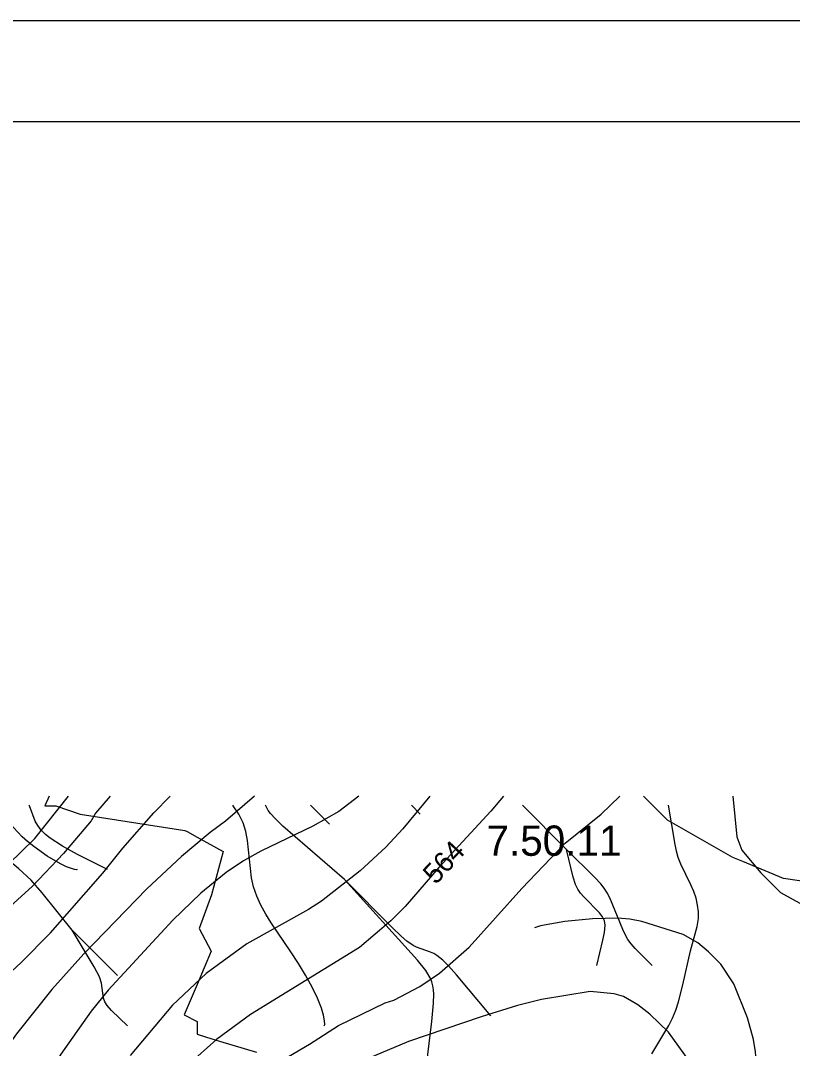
# Model space of a CAD drawing. Extents: x -709584 to -702006, y -1161789 to -1157496.
# Drawn here: x -707588 to -707205, y -1158006 to -1157496 of the extents above; entities that cross this region are included whole.
import ezdxf

# ---------------------------------------------------------------- set-up
doc = ezdxf.new("R2010")
doc.units = 0
for name, color, linetype in [('120_vrstevnice hlavní', 7, 'Continuous'), ('121_vrstevnice hlavní_popis', 7, 'Continuous'), ('122_vrstevnice základní', 7, 'Continuous'), ('124_vrstevnice doplňková', 7, 'Continuous'), ('408_BPEJ_linie', 7, 'Continuous'), ('409_BPEJ_popis', 7, 'Continuous'), ('411_akumulovaný odtok', 7, 'Continuous'), ('800_mřížka', 7, 'Continuous')]:
    doc.layers.add(name, color=color, linetype=linetype)

msp = doc.modelspace()

# ---------------------------------------------------------------- linework, layer by layer
at = {"layer": '120_vrstevnice hlavní'}
msp.add_lwpolyline([(-707419.96, -1157880.61), (-707429.87, -1157888.25), (-707442.73, -1157895.53), (-707468.44, -1157907.82), (-707477.01, -1157912.68), (-707485.59, -1157918.53), (-707498.16, -1157928.68), (-707512.02, -1157942.11), (-707544.02, -1157976.82), (-707552.45, -1157987.11), (-707567.59, -1158008.4), (-707570.73, -1158013.54), (-707578.73, -1158030.11), (-707585.02, -1158052.97), (-707586.16, -1158062.11)], dxfattribs=at)
at = {"layer": '122_vrstevnice základní'}
for points in [[(-707543.11, -1157880.61), (-707550.3, -1157889.1), (-707552.59, -1157892.82), (-707566.3, -1157909.11), (-707581.59, -1157925.25), (-707609.16, -1157950.25), (-707618.73, -1157957.11), (-707643.02, -1157976.97), (-707659.31, -1157989.11), (-707669.17, -1157998.68), (-707681.31, -1158013.54), (-707688.59, -1158024.25), (-707693.02, -1158032.4), (-707702.31, -1158052.97), (-707708.17, -1158070.11), (-707720.17, -1158116.4), (-707725.74, -1158135.26), (-707728.74, -1158148.97), (-707729.17, -1158157.55), (-707728.31, -1158169.55), (-707727.31, -1158174.69), (-707724.45, -1158183.26)], [(-707471.51, -1157880.61), (-707485.87, -1157893.1), (-707493.59, -1157898.68), (-707507.73, -1157910.53), (-707524.87, -1157926.53), (-707556.16, -1157958.68), (-707572.02, -1157976.39), (-707589.59, -1157998.4), (-707600.59, -1158013.82), (-707607.31, -1158024.68), (-707611.73, -1158034.68), (-707613.45, -1158042.68), (-707613.45, -1158056.11), (-707611.45, -1158069.83)], [(-707607.88, -1157982.11), (-707587.16, -1157963.11), (-707572.59, -1157948.39), (-707546.73, -1157918.82), (-707536.87, -1157906.39), (-707521.44, -1157888.96), (-707513.34, -1157880.61)], [(-707593.45, -1157914.39), (-707580.45, -1157901.68), (-707563.82, -1157880.61)], [(-707348.14, -1157880.61), (-707354.44, -1157888.1), (-707380.3, -1157915.96), (-707396.87, -1157935.25), (-707404.01, -1157942.39), (-707419.58, -1157955.54), (-707473.58, -1157988.82), (-707490.44, -1158001.11), (-707504.16, -1158013.4), (-707513.3, -1158022.4), (-707524.59, -1158036.68), (-707530.02, -1158044.68), (-707535.3, -1158054.68), (-707538.3, -1158062.68)], [(-707384.73, -1157880.61), (-707398.15, -1157896.82), (-707406.58, -1157905.96), (-707419.3, -1157917.68), (-707438.44, -1157932.68), (-707444.87, -1157936.82), (-707475.3, -1157953.82), (-707495.59, -1157968.54), (-707512.16, -1157984.11), (-707533.16, -1158009.11)], [(-707476.3, -1158022.4), (-707444.3, -1158003.54), (-707430.01, -1157994.25), (-707406.87, -1157982.97), (-707402.58, -1157981.68), (-707389.58, -1157974.97), (-707379.87, -1157968.39), (-707365.15, -1157955.39), (-707339.15, -1157926.39), (-707317.58, -1157903.96), (-707299.86, -1157889.53), (-707290.52, -1157880.61)], [(-707266.43, -1157997.54), (-707275.72, -1157988.68), (-707281.56, -1157984.03), (-707288.81, -1157979.85), (-707293.29, -1157978.54), (-707305.29, -1157977.39), (-707329.29, -1157981.39), (-707341.29, -1157984.39), (-707359.29, -1157989.97), (-707395.3, -1158002.25), (-707415.3, -1158010.54)], [(-707253.29, -1158015.82), (-707266.43, -1157997.54)]]:
    msp.add_lwpolyline(points, dxfattribs=at)
at = {"layer": '124_vrstevnice doplňková'}
for points in [[(-707234.58, -1157880.61), (-707232.63, -1157900.77), (-707230.07, -1157907.36), (-707220.72, -1157918.68), (-707210.86, -1157928.39), (-707199.86, -1157934.53), (-707171.29, -1157946.25), (-707160.71, -1157952.39), (-707150.28, -1157960.25), (-707144, -1157966.25), (-707139.28, -1157971.54), (-707133.14, -1157980.54)], [(-707226.09, -1158085.29), (-707222.72, -1158071.54), (-707221.43, -1158059.54), (-707221.14, -1158045.54), (-707222.14, -1158021.25), (-707223.29, -1158007.25), (-707224.29, -1158001.25), (-707227.29, -1157990.54), (-707234, -1157973.54), (-707240.57, -1157963.82), (-707246.64, -1157957.69), (-707251.95, -1157953.29), (-707259.15, -1157949.25), (-707279.58, -1157942.68), (-707285.58, -1157941.53), (-707291.58, -1157941.11), (-707304.15, -1157941.39), (-707317.86, -1157942.82), (-707329.86, -1157944.82), (-707332.86, -1157945.82)]]:
    msp.add_lwpolyline(points, dxfattribs=at)
at = {"layer": '408_BPEJ_linie'}
for points in [[(-707573.32, -1157880.61), (-707575.5, -1157885.5), (-707572.58, -1157885.5), (-707570, -1157885.5), (-707558, -1157889.5), (-707506.17, -1157897.73), (-707505.01, -1157898.17), (-707500, -1157900.96), (-707487.09, -1157908.14), (-707492.96, -1157929.59), (-707498.93, -1157946.14), (-707493.05, -1157957.49), (-707500, -1157973.92), (-707506.36, -1157988.96), (-707500, -1157992.25), (-707500, -1157998.5), (-707495.29, -1158000), (-707489, -1158002), (-707470.61, -1158007.48)], [(-707017.24, -1157954.37), (-707026, -1157952.5), (-707028.88, -1157951.89), (-707045, -1157948.5), (-707069, -1157942), (-707083.4, -1157939.68), (-707084.5, -1157939.5), (-707088.68, -1157938.9), (-707154.66, -1157929.4), (-707159.65, -1157928.68), (-707209.5, -1157921.5), (-707229.63, -1157913.04), (-707234.5, -1157911), (-707267, -1157892.5), (-707278.89, -1157880.61)]]:
    msp.add_lwpolyline(points, dxfattribs=at)
at = {"layer": '411_akumulovaný odtok'}
for p, q in [((-707434.49, -1157894.5), (-707443.84, -1157885.16)), ((-707539.49, -1157969.5), (-707561.99, -1157947))]:
    msp.add_line(p, q, dxfattribs=at)
for points in [[(-707559.49, -1157917), (-707559.87, -1157917.1), (-707560.84, -1157916.96), (-707562.3, -1157916.56), (-707564.73, -1157915.62), (-707567.64, -1157914.21), (-707574.26, -1157910.3), (-707581, -1157905.56), (-707584.05, -1157903.13), (-707586.7, -1157900.79), (-707588.93, -1157898.55), (-707591.05, -1157896.21), (-707594.94, -1157891.15), (-707598.95, -1157885.16)], [(-707544.49, -1157917), (-707559.31, -1157909.5), (-707566.78, -1157905.39), (-707572.87, -1157901.46), (-707575.19, -1157899.58), (-707577.24, -1157897.53), (-707578.97, -1157895.27), (-707580.2, -1157892.97), (-707583.07, -1157885.4), (-707583.17, -1157885.16)], [(-707436.99, -1157994.5), (-707436.76, -1157993.76), (-707436.9, -1157991.92), (-707437.43, -1157989.16), (-707438.45, -1157985.67), (-707440.4, -1157980.7), (-707443.07, -1157975.19), (-707446.29, -1157969.39), (-707449.85, -1157963.52), (-707453.53, -1157957.82), (-707463.24, -1157943.48), (-707465.94, -1157939.13), (-707468.37, -1157934.72), (-707470.44, -1157930.21), (-707472.02, -1157925.57), (-707473, -1157921.05), (-707473.62, -1157916.44), (-707475.03, -1157902.6), (-707475.87, -1157898.16), (-707477.2, -1157893.9), (-707479.34, -1157889.54), (-707482.07, -1157885.41), (-707482.27, -1157885.16)], [(-707426.99, -1157922), (-707457.46, -1157895.51), (-707461.39, -1157891.8), (-707463.73, -1157889.2), (-707464.75, -1157887.83), (-707466.12, -1157885.16)], [(-707389.49, -1157889.5), (-707393.82, -1157885.16)], [(-707316.99, -1157907), (-707338.73, -1157885.16)], [(-707274.72, -1158008.23), (-707266.27, -1157994.19), (-707264.46, -1157990.57), (-707262.87, -1157986.59), (-707261.54, -1157982.5), (-707259.39, -1157974.09), (-707255.59, -1157957.29), (-707252.27, -1157945.23), (-707251.63, -1157941.27), (-707251.6, -1157937.92), (-707252.01, -1157934.57), (-707252.78, -1157931.23), (-707253.89, -1157927.95), (-707255.38, -1157924.52), (-707260.37, -1157914.42), (-707261.68, -1157910.98), (-707262.5, -1157907.88), (-707263.12, -1157904.66), (-707266.47, -1157885.16)], [(-707561.99, -1157947), (-707576.73, -1157928.49), (-707582.18, -1157922.19), (-707588.38, -1157916.62), (-707611.99, -1157897)], [(-707301.99, -1157964.5), (-707298.93, -1157951.93), (-707298.16, -1157948.2), (-707297.82, -1157944.59), (-707298.14, -1157942.35), (-707299.12, -1157940.36), (-707300.55, -1157938.5), (-707308.34, -1157930.5), (-707309.96, -1157928.65), (-707311.36, -1157926.67), (-707312.45, -1157924.42), (-707313.64, -1157920.82), (-707316.99, -1157907)], [(-707274.49, -1157964.5), (-707282.97, -1157956.11), (-707284.95, -1157953.85), (-707286.52, -1157951.69), (-707287.87, -1157949.26), (-707289.05, -1157946.71), (-707295.47, -1157931), (-707296.74, -1157928.51), (-707298.25, -1157926.18), (-707300.01, -1157924.02), (-707302.89, -1157920.94), (-707316.99, -1157907)], [(-707354.49, -1157989.5), (-707371.42, -1157969.22), (-707375.42, -1157964.73), (-707378.2, -1157961.97), (-707381.15, -1157959.6), (-707382.74, -1157958.65), (-707384.41, -1157957.92), (-707391.34, -1157955.47), (-707392.96, -1157954.6), (-707396.03, -1157952.45), (-707398.96, -1157949.96), (-707403.22, -1157945.92), (-707426.99, -1157922)], [(-707386.99, -1158019.5), (-707383.75, -1157992.24), (-707382.89, -1157983.22), (-707382.77, -1157978.81), (-707382.88, -1157976.66), (-707383.15, -1157974.57), (-707383.67, -1157972.55), (-707384.45, -1157970.65), (-707386.64, -1157967.05), (-707390.73, -1157961.92), (-707426.99, -1157922)], [(-707534.49, -1157994.5), (-707542.43, -1157986.76), (-707544.55, -1157984.32), (-707545.7, -1157982.59), (-707546.44, -1157980.68), (-707547.41, -1157973.25), (-707548.38, -1157970.16), (-707550.96, -1157965.26), (-707561.99, -1157947)]]:
    msp.add_lwpolyline(points, dxfattribs=at)
at = {"layer": '800_mřížka'}
for points in [[(-702006.48, -1161765.53), (-709584.12, -1161765.53), (-709584.12, -1157496.46), (-702006.48, -1157496.46)], [(-702056.48, -1161715.53), (-709534.12, -1161715.53), (-709534.12, -1157546.46), (-702056.48, -1157546.46)]]:
    msp.add_lwpolyline(points, close=True, dxfattribs=at)

# ---------------------------------------------------------------- texts
at = {"layer": '121_vrstevnice hlavní_popis'}
msp.add_text('564', height=10, rotation=47.1539, dxfattribs=at).set_placement((-707381.76, -1157924.86))
at = {"layer": '409_BPEJ_popis'}
msp.add_text('7.50.11', height=15, dxfattribs=at).set_placement((-707356.64, -1157910.2))

doc.saveas('drawing.dxf')
